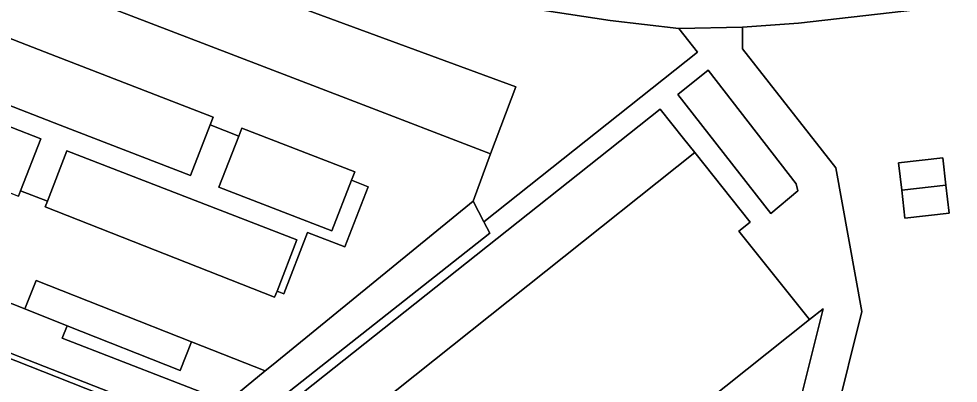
# Model space of a CAD drawing. Extents: x 160023 to 161302, y 384750 to 385707.
# Drawn here: x 161004.4 to 161081.2, y 385035.7 to 385065.5 of the extents above; entities that cross this region are included whole.
import ezdxf

# ---------------------------------------------------------------- set-up
doc = ezdxf.new("R2010")
doc.units = 0
for name, color, linetype in [('IMGEO_Erf', 7, 'Continuous'), ('IMGEO_Groenvoorziening', 7, 'Continuous'), ('IMGEO_Pand', 7, 'Continuous'), ('IMGEO_Parkeervlak_open', 7, 'Continuous'), ('IMGEO_Rijbaan_lokaal_open', 7, 'Continuous'), ('IMGEO_Voetpad_open', 7, 'Continuous')]:
    doc.layers.add(name, color=color, linetype=linetype)

msp = doc.modelspace()

# ---------------------------------------------------------------- linework, layer by layer
at = {"layer": 'IMGEO_Erf'}
msp.add_lwpolyline([(161083.888, 385066.948), (161076.755, 385066.138), (161068.142, 385065.16), (161063.544, 385064.828), (161063.545, 385063.069), (161071.172, 385053.316), (161073.311, 385041.551), (161071.108, 385032.662)], dxfattribs=at)
for points in [[(161059.652, 385054.559), (161058.732, 385055.715), (161056.82, 385058.117), (161020.129, 385028.976), (161015.856, 385025.583), (161020.834, 385023.622), (161023.109, 385025.435)], [(161076.567, 385051.477), (161076.319, 385053.722), (161079.943, 385054.123), (161080.189, 385051.891), (161080.441, 385049.609), (161076.818, 385049.208)], [(161068.267, 385034.24), (161070.161, 385041.789), (161069.032, 385040.889), (161032.945, 385012.128), (161029.877, 385004.355), (161023.145, 385007.012), (161022.548, 385005.666), (161029.348, 385003.12), (161030.557, 385004.087), (161031.488, 385004.831)]]:
    msp.add_lwpolyline(points, close=True, dxfattribs=at)
at = {"layer": 'IMGEO_Groenvoorziening'}
for points in [[(161031.976, 385069.56), (161023.728, 385071.614), (161015.536, 385073.88), (161009.636, 385075.793), (161008.426, 385076.185), (161007.975, 385076.322), (161005.614, 385069.847), (161008.085, 385068.878), (161009.442, 385073.065), (161045.011, 385059.952), (161042.959, 385054.45), (161041.523, 385050.598), (161042.398, 385048.907), (161059.885, 385062.788), (161058.335, 385064.735)], [(161058.335, 385064.735), (161052.746, 385065.364), (161047.186, 385066.209)], [(160999.04, 385058.471), (161006.191, 385055.7), (161004.537, 385051.433), (161006.725, 385050.585), (161008.324, 385054.711), (161027.124, 385047.425), (161025.497, 385043.228), (161026.047, 385043.015), (161027.986, 385048.02), (161031.031, 385046.839), (161032.942, 385051.771), (161031.58, 385052.298), (161029.978, 385048.163), (161020.745, 385051.741), (161022.364, 385055.921), (161020.02, 385056.829), (161018.415, 385052.686), (161007.756, 385056.817), (160999.566, 385059.99)]]:
    msp.add_lwpolyline(points, dxfattribs=at)
for points in [[(161060.735, 385061.323), (161058.259, 385059.307), (161065.875, 385049.582), (161068.068, 385051.425), (161067.946, 385052.019)], [(161018.515, 385039.072), (161017.59, 385036.732), (161008.343, 385040.388), (161007.938, 385039.363), (161021.413, 385034.149), (161024.526, 385036.695)]]:
    msp.add_lwpolyline(points, close=True, dxfattribs=at)
at = {"layer": 'IMGEO_Pand'}
for points in [[(161014.432, 385033.452), (160992.674, 385042.037), (160989.065, 385043.496), (160988.435, 385043.614), (160985.928, 385037.392), (160985.56, 385037.536), (160980.598, 385039.482), (160974.647, 385041.815), (160975.791, 385044.712), (160977.101, 385048.031), (160988.428, 385076.73), (160981.451, 385079.483), (160979.799, 385080.135), (160980.237, 385081.244), (160973.377, 385083.952), (160972.9, 385082.743), (160971.329, 385078.856), (160956.106, 385040.287), (160954.658, 385036.372), (160953.251, 385032.809)], [(161032.945, 385012.128), (161069.032, 385040.889), (161063.263, 385048.127), (161064.19, 385048.866), (161059.652, 385054.559), (161023.109, 385025.435)]]:
    msp.add_lwpolyline(points, dxfattribs=at)
for points in [[(161080.189, 385051.891), (161079.943, 385054.123), (161076.319, 385053.722), (161076.567, 385051.477)], [(161076.567, 385051.477), (161076.818, 385049.208), (161080.441, 385049.609), (161080.189, 385051.891)]]:
    msp.add_lwpolyline(points, close=True, dxfattribs=at)
at = {"layer": 'IMGEO_Parkeervlak_open'}
for points in [[(161009.442, 385073.065), (161008.085, 385068.878), (161007.749, 385068.022), (161019.749, 385063.397), (161031.468, 385058.879), (161042.959, 385054.45), (161045.011, 385059.952)], [(161001.201, 385064.208), (160999.566, 385059.99), (161007.756, 385056.817), (161018.415, 385052.686), (161020.02, 385056.829), (161020.271, 385057.477), (161006.97, 385062.631), (161001.423, 385064.781)], [(160997.38, 385054.187), (160997.231, 385053.802), (160998.029, 385053.488), (161004.362, 385050.988), (161004.537, 385051.433), (161006.191, 385055.7), (160999.04, 385058.471)], [(161022.615, 385056.569), (161022.364, 385055.921), (161020.745, 385051.741), (161029.978, 385048.163), (161031.58, 385052.298), (161031.848, 385052.991)], [(161006.725, 385050.585), (161006.544, 385050.127), (161025.303, 385042.726), (161025.497, 385043.228), (161027.124, 385047.425), (161008.324, 385054.711)], [(161004.869, 385041.762), (161008.343, 385040.388), (161017.59, 385036.732), (161018.515, 385039.072), (161005.795, 385044.102)]]:
    msp.add_lwpolyline(points, close=True, dxfattribs=at)
at = {"layer": 'IMGEO_Rijbaan_lokaal_open'}
msp.add_lwpolyline([(161007.749, 385068.022), (161008.085, 385068.878), (161005.614, 385069.847), (161007.975, 385076.322), (161002.126, 385078.091), (161001.936, 385078.162), (161001.523, 385078.317), (160999.682, 385073.61), (160996.525, 385065.535), (160991.783, 385053.409), (160989.586, 385047.805), (161004.869, 385041.762), (161005.795, 385044.102), (161018.515, 385039.072), (161024.526, 385036.695), (161025.182, 385037.232), (161033.352, 385043.914), (161041.523, 385050.598), (161042.959, 385054.45), (161031.468, 385058.879), (161019.749, 385063.397)], close=True, dxfattribs=at)
msp.add_lwpolyline([(161001.423, 385064.781), (161006.97, 385062.631), (161020.271, 385057.477), (161020.02, 385056.829), (161022.364, 385055.921), (161022.615, 385056.569), (161031.848, 385052.991), (161031.58, 385052.298), (161032.942, 385051.771), (161031.031, 385046.839), (161027.986, 385048.02), (161026.047, 385043.015), (161025.497, 385043.228), (161025.303, 385042.726), (161006.544, 385050.127), (161006.725, 385050.585), (161004.537, 385051.433), (161004.362, 385050.988)], dxfattribs=at)
at = {"layer": 'IMGEO_Voetpad_open'}
for points in [[(161047.186, 385066.209), (161052.746, 385065.364), (161058.335, 385064.735), (161063.544, 385064.828), (161068.142, 385065.16), (161076.755, 385066.138), (161083.888, 385066.948), (161090.613, 385067.691), (161096.043, 385068.257), (161098.063, 385068.467), (161103.769, 385069.094), (161109.475, 385069.722), (161140.391, 385073.021), (161148.754, 385073.913), (161155.505, 385074.638)], [(161071.108, 385032.662), (161073.311, 385041.551), (161071.172, 385053.316), (161063.545, 385063.069), (161063.544, 385064.828), (161058.335, 385064.735), (161059.885, 385062.788), (161042.398, 385048.907), (161042.884, 385047.965), (161021.598, 385031.14)], [(161020.129, 385028.976), (161056.82, 385058.117), (161058.732, 385055.715), (161059.652, 385054.559), (161064.19, 385048.866), (161063.263, 385048.127), (161069.032, 385040.889), (161070.161, 385041.789), (161068.267, 385034.24)], [(161020.614, 385031.526), (160988.188, 385044.24), (160985.56, 385037.536), (160985.928, 385037.392), (160988.435, 385043.614), (160989.065, 385043.496), (160992.674, 385042.037), (161014.432, 385033.452)]]:
    msp.add_lwpolyline(points, dxfattribs=at)
for points in [[(161058.259, 385059.307), (161060.735, 385061.323), (161067.946, 385052.019), (161068.068, 385051.425), (161065.875, 385049.582)], [(161008.343, 385040.388), (161004.869, 385041.762), (160989.586, 385047.805), (160988.188, 385044.24), (161020.614, 385031.526), (161021.598, 385031.14), (161042.884, 385047.965), (161042.398, 385048.907), (161041.523, 385050.598), (161033.352, 385043.914), (161025.182, 385037.232), (161024.526, 385036.695), (161021.413, 385034.149), (161007.938, 385039.363)]]:
    msp.add_lwpolyline(points, close=True, dxfattribs=at)

doc.saveas('drawing.dxf')
